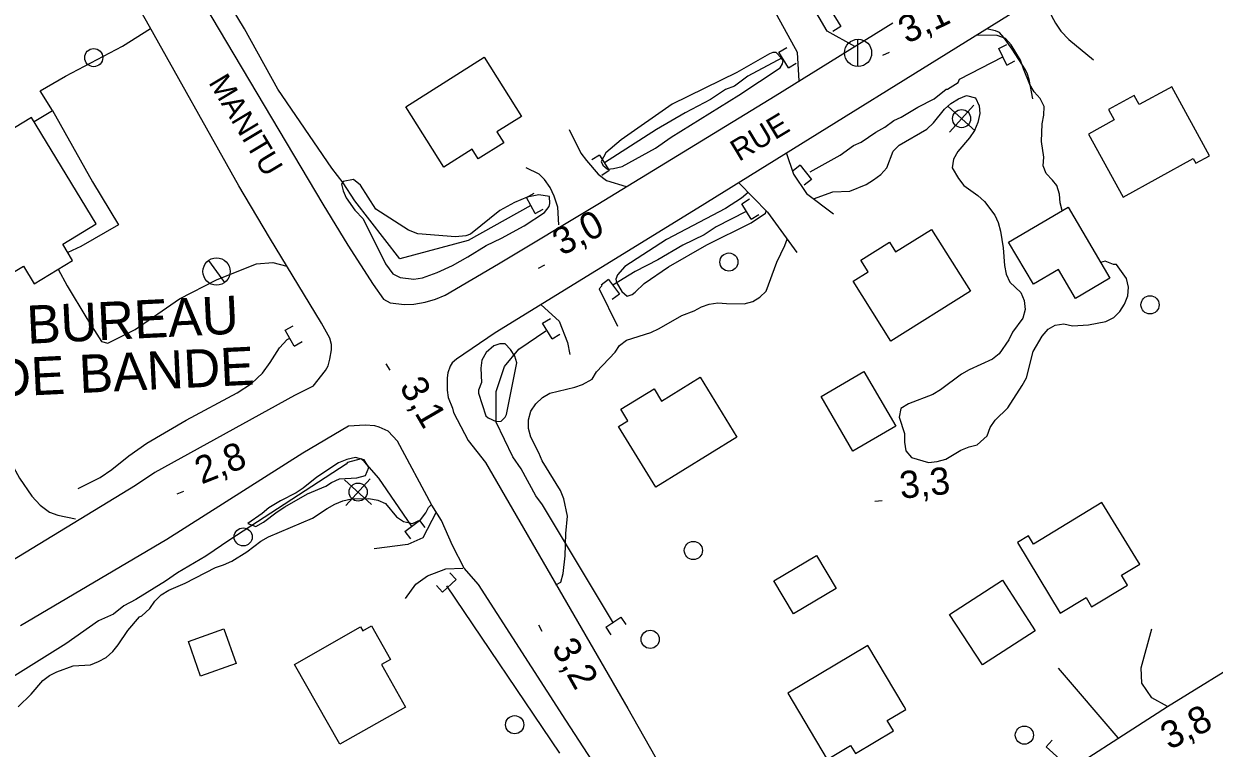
# Model space of a CAD drawing. Extents: x 336540 to 340074, y 5572036 to 5573747.
# Drawn here: x 338325.8 to 338457.2, y 5572681.4 to 5572761.3 of the extents above; entities that cross this region are included whole.
import ezdxf

# ---------------------------------------------------------------- set-up
doc = ezdxf.new("R2010")
doc.units = 0
for name, color, linetype in [('Niveau 15', 7, 'Continuous'), ('Niveau 19', 7, 'Continuous'), ('Niveau 2', 7, 'Continuous'), ('Niveau 21', 7, 'Continuous'), ('Niveau 22', 7, 'Continuous'), ('Niveau 26', 7, 'Continuous'), ('Niveau 3', 7, 'Continuous'), ('Niveau 31', 7, 'Continuous'), ('Niveau 36', 7, 'Continuous'), ('Niveau 4', 7, 'Continuous')]:
    doc.layers.add(name, color=color, linetype=linetype)

msp = doc.modelspace()

# ---------------------------------------------------------------- linework, layer by layer
at = {"layer": 'Niveau 19'}
for points in [[(338417.57, 5572758.83), (338414.51, 5572760.5), (338407.95, 5572771.74)], [(338411.42, 5572755.04), (338411.24, 5572758.14), (338406.99, 5572765.94), (338406.11, 5572766.9)], [(338439.31, 5572765.11), (338439.08, 5572762.9), (338439.28, 5572762.22), (338439.74, 5572761.38), (338440.32, 5572760.52), (338441.2, 5572759.59), (338443.91, 5572757.36)], [(338329.01, 5572751.76), (338327.63, 5572753.91), (338330.42, 5572755.55), (338336.74, 5572758.85), (338339.83, 5572760.8)], [(338437.23, 5572753.04), (338436.83, 5572755.16), (338436.64, 5572755.76), (338436.41, 5572756.23), (338434.93, 5572758.53), (338434.03, 5572759.82), (338433.55, 5572760.35), (338433.11, 5572760.56), (338432.24, 5572760.72)], [(338386.05, 5572749.68), (338387.34, 5572747.06), (338387.95, 5572746.23), (338389.22, 5572744.75), (338390.16, 5572744.03), (338392.33, 5572743.39)], [(338409.99, 5572747.11), (338410.8, 5572744.72), (338412.23, 5572742.6), (338415.22, 5572740.35)], [(338384.91, 5572739.15), (338384.79, 5572741.09), (338384.37, 5572742.31), (338383.93, 5572743.27), (338383.31, 5572744.16), (338382.74, 5572744.72), (338381.3, 5572745.44)], [(338404.77, 5572743.78), (338407.93, 5572740.54), (338411.17, 5572736.1)], [(338329.62, 5572734.25), (338330.61, 5572732.43), (338332.79, 5572728.8), (338334.42, 5572726.29), (338335.11, 5572726.08), (338338.12, 5572727.61), (338343.03, 5572730.99), (338347.16, 5572733.11), (338351.53, 5572734.84), (338353.34, 5572734.98), (338354.88, 5572734.57)], [(338389.67, 5572732.45), (338389.35, 5572732.1), (338391.39, 5572727.95)], [(338382.96, 5572730.33), (338384.93, 5572728.51), (338385.87, 5572726.18), (338386.11, 5572724.84)], [(338321.19, 5572719.85), (338322.43, 5572716.81), (338323.35, 5572714.85), (338325.37, 5572711.19), (338326.72, 5572709.21), (338327.63, 5572708.23), (338328.68, 5572707.45), (338329.6, 5572707.1), (338331.54, 5572706.7)], [(338371.37, 5572707.45), (338369.88, 5572704.63), (338368.23, 5572703.89), (338364.52, 5572703.39)], [(338367.98, 5572697.94), (338369.1, 5572699.51), (338370.4, 5572700.41), (338372.41, 5572701.18), (338374.31, 5572701.26)], [(338452.08, 5572686), (338450.36, 5572686.95), (338449.26, 5572688.59), (338449.19, 5572690.27), (338450.37, 5572694.56)], [(338446.66, 5572682.55), (338440.07, 5572690.22)]]:
    msp.add_lwpolyline(points, dxfattribs=at)
at = {"layer": 'Niveau 2'}
for points in [[(338440.46, 5572740.73), (338440.24, 5572741.57), (338440.16, 5572742.53), (338439.86, 5572743.48), (338439.4, 5572744.09), (338438.71, 5572744.81), (338438.36, 5572745.64), (338438.45, 5572746.61), (338438.19, 5572748.35), (338438.27, 5572750.27), (338438.42, 5572751.23), (338438.46, 5572752.19), (338438.05, 5572753.08), (338437.36, 5572753.8), (338436.89, 5572754.63), (338436.18, 5572756.37), (338435.88, 5572757.32), (338434.83, 5572758.99), (338434.2, 5572759.71), (338433.29, 5572760.02), (338431.02, 5572760.06)], [(338409.43, 5572757.55), (338408.89, 5572758.16), (338408.51, 5572758.14), (338408.15, 5572758.02), (338404.55, 5572755.96), (338397.4, 5572752.47), (338391.76, 5572748.54), (338390.07, 5572747.08), (338389.58, 5572746.13), (338389.77, 5572745.72), (338390.26, 5572745.27), (338390.94, 5572745.35), (338391.87, 5572745.58), (338395.57, 5572747.62), (338397.31, 5572748.83), (338404.78, 5572753.44), (338409.33, 5572756.46), (338409.6, 5572756.89), (338409.66, 5572757.29), (338409.43, 5572757.55)], [(338413.02, 5572742.01), (338415.16, 5572742.77), (338417.02, 5572742.87), (338418.81, 5572743.58), (338419.65, 5572744.11), (338420.43, 5572744.69), (338421.09, 5572745.44), (338421.79, 5572747.26), (338422.45, 5572747.95), (338425.52, 5572749.71), (338426.25, 5572750.4), (338427.46, 5572751.89), (338428.18, 5572752.53), (338429.02, 5572753.05), (338429.91, 5572753.41), (338430.88, 5572753.15), (338431.29, 5572752.26), (338431.36, 5572751.41), (338431.15, 5572750.45), (338430.78, 5572749.54), (338430.23, 5572748.74), (338428.96, 5572747.24), (338428.47, 5572746.39), (338428.31, 5572745.43), (338429.01, 5572744.26), (338429.59, 5572743.48), (338431.14, 5572742.39), (338431.88, 5572741.73), (338433.04, 5572740.23), (338433.39, 5572739.39), (338433.64, 5572738.44), (338433.95, 5572736.59), (338434.1, 5572734.67), (338434.29, 5572733.72), (338434.7, 5572732.83), (338435.91, 5572731.67), (338436.26, 5572730.78), (338436.39, 5572729.82), (338436.13, 5572728.86), (338434.97, 5572727.31), (338434.59, 5572726.46), (338433.49, 5572724.91), (338432.77, 5572724.33), (338430.2, 5572723.15), (338429.36, 5572722.68), (338427.02, 5572720.94), (338426.19, 5572720.41), (338423.5, 5572719.4), (338422.66, 5572718.87), (338422.45, 5572717.91), (338423.05, 5572716.12), (338423.07, 5572715.16), (338423.2, 5572714.2), (338423.83, 5572713.49), (338425.71, 5572712.91), (338426.66, 5572713.04), (338427.62, 5572713.29), (338429.29, 5572714.28), (338430.19, 5572714.64), (338431.09, 5572714.88), (338432.2, 5572715.87)], [(338383.88, 5572742.26), (338382.7, 5572742.44), (338381.39, 5572742.2), (338379.99, 5572741.62), (338378.4, 5572740.72), (338375.14, 5572738.12), (338374.61, 5572737.95), (338373.5, 5572737.82), (338369.33, 5572738.15), (338368.31, 5572738.56), (338364.69, 5572740.86), (338362.99, 5572743.52), (338362.21, 5572744.15), (338361.07, 5572743.94), (338360.91, 5572743.64), (338361.08, 5572742.88), (338361.41, 5572742.13), (338362.37, 5572740.78), (338363.3, 5572739.8), (338365.77, 5572734.83), (338366.58, 5572733.74), (338367.38, 5572733.33), (338368.88, 5572733.16), (338369.85, 5572733.31), (338371.46, 5572733.9), (338373.15, 5572734.67), (338374.86, 5572735.61), (338376.87, 5572736.86), (338378.57, 5572737.68), (338381.05, 5572739.05), (338383.32, 5572740.5), (338383.83, 5572741.16), (338383.92, 5572741.5), (338383.88, 5572742.26)], [(338405.81, 5572742.72), (338405.07, 5572742.09), (338403.28, 5572740.95), (338396.79, 5572737.54), (338392.19, 5572734.55), (338391.38, 5572733.63), (338391.19, 5572733.16), (338391.26, 5572732.8), (338391.86, 5572731.78)], [(338391.86, 5572731.78), (338392.43, 5572731.26), (338392.99, 5572731.47), (338393.32, 5572731.7), (338394.3, 5572732.68), (338397, 5572734.53), (338401.24, 5572736.93), (338406.12, 5572739.38), (338407.72, 5572740.42), (338407.8, 5572740.64)], [(338384.58, 5572699.44), (338385.1, 5572699.74), (338385.37, 5572700.7), (338385.61, 5572702.62), (338385.68, 5572705.1), (338385.87, 5572707.02), (338385.44, 5572708.93), (338385.08, 5572709.82), (338383.04, 5572713.1), (338382.69, 5572714), (338381.81, 5572715.72), (338381.56, 5572716.68), (338381.54, 5572717.63), (338381.81, 5572718.6), (338382.36, 5572719.4), (338383.08, 5572720.09), (338383.92, 5572720.56), (338386.67, 5572721.24), (338387.51, 5572721.54), (338388.57, 5572722.13), (338389.06, 5572722.93), (338391.11, 5572725.11), (338391.6, 5572725.85), (338392.38, 5572726.44), (338395.07, 5572727.28), (338395.97, 5572727.7), (338398.48, 5572729.16), (338399.83, 5572729.64), (338400.66, 5572730.11), (338401.51, 5572730.41), (338402.46, 5572730.54), (338403.42, 5572730.45), (338405.34, 5572730.44), (338406.3, 5572730.68), (338407.08, 5572731.15), (338407.8, 5572731.84), (338408.98, 5572735.03), (338409.85, 5572736.85), (338410.1, 5572737.57)], [(338432.2, 5572715.87), (338432.52, 5572716.77), (338433.07, 5572717.58), (338434.45, 5572718.96), (338436.04, 5572721.42), (338436.53, 5572722.27), (338437.27, 5572725.16), (338438.25, 5572726.87), (338438.92, 5572727.62), (338439.7, 5572728.09), (338440.66, 5572728.22), (338441.62, 5572728.02), (338443.37, 5572728.11), (338445.28, 5572728.49), (338446.17, 5572728.91), (338446.84, 5572729.6), (338447.33, 5572730.4), (338447.71, 5572731.31), (338447.8, 5572732.27), (338447.56, 5572733.22), (338446.46, 5572734.77), (338446.12, 5572734.77), (338445.21, 5572735.14), (338444.7, 5572734.99)], [(338376.35, 5572721.74), (338376.01, 5572720.89), (338376.04, 5572720.57), (338376.84, 5572718.06), (338377.08, 5572717.85), (338377.98, 5572717.45), (338378.54, 5572717.49), (338378.98, 5572717.93), (338379.13, 5572718.21), (338380.26, 5572723.91), (338380.05, 5572724.65), (338379.57, 5572725.38), (338378.98, 5572726.03), (338378.38, 5572726.01), (338377.71, 5572725.78), (338376.88, 5572725.08), (338376.41, 5572724.22), (338376.29, 5572723.35), (338376.35, 5572721.74)], [(338359.78, 5572710.72), (338360.67, 5572711.14), (338362.59, 5572711.24), (338363.55, 5572711.48), (338363.93, 5572712.39), (338363.4, 5572713.23), (338362.44, 5572713.49), (338361.48, 5572713.24), (338360.58, 5572712.89), (338358.19, 5572711.31), (338356.68, 5572710.09), (338355.9, 5572709.57), (338354.17, 5572708.69), (338352.89, 5572707.92), (338352.16, 5572707.29), (338350.55, 5572706.18), (338351.46, 5572705.86), (338352.29, 5572706.33), (338353.8, 5572707.49), (338354.63, 5572708.02), (338357.15, 5572709.48), (338359.16, 5572710.32), (338359.78, 5572710.72)], [(338325.22, 5572685.98), (338326.66, 5572687.36), (338327.93, 5572688.86), (338328.65, 5572689.44), (338329.49, 5572689.85), (338331.28, 5572690.51), (338333.2, 5572690.6), (338334.09, 5572690.96), (338334.93, 5572691.43), (338335.65, 5572692.07), (338336.26, 5572692.81), (338337.3, 5572694.41), (338338.62, 5572695.91), (338338.85, 5572696.02), (338339.74, 5572696.83), (338340.28, 5572697.63), (338341, 5572698.32), (338341.84, 5572698.85), (338343.63, 5572699.62), (338346.98, 5572701.33), (338347.88, 5572701.63), (338348.78, 5572702.04), (338350.45, 5572703.09), (338352.01, 5572704.25), (338352.84, 5572704.72), (338357.71, 5572706.8), (338359.33, 5572707.85), (338360.17, 5572708.32), (338361.06, 5572708.68), (338362.02, 5572708.92), (338363.93, 5572708.97), (338364.9, 5572708.76), (338365.75, 5572708.39), (338366.96, 5572706.95), (338367.76, 5572706.4), (338368.73, 5572706.2), (338369.62, 5572706.61), (338370.23, 5572707.36), (338370.5, 5572707.98), (338370.84, 5572708.28)]]:
    msp.add_lwpolyline(points, dxfattribs=at)
at = {"layer": 'Niveau 21'}
for points in [[(338357.77, 5572721.34), (338359.14, 5572723.09), (338359.42, 5572723.6), (338359.63, 5572724.33), (338359.8, 5572725.36), (338359.79, 5572725.94), (338359.6, 5572726.65), (338358.7, 5572728.3), (338352.94, 5572737.75), (338349.56, 5572743.46), (338339.39, 5572761.6), (338327.54, 5572782.24)], [(338340.93, 5572771.57), (338358.83, 5572741.44), (338361.6, 5572736.92), (338364.41, 5572732.57), (338365.55, 5572730.95), (338366.28, 5572730.55), (338367.86, 5572730.35), (338368.87, 5572730.39), (338370.14, 5572730.61), (338371.27, 5572730.93), (338372.33, 5572731.39), (338378.23, 5572734.85), (338389.21, 5572741.41), (338408.78, 5572753.39), (338421.77, 5572761.43)], [(338439.3, 5572765.21), (338400.23, 5572740.97), (338377.86, 5572727.24), (338373.58, 5572724.34), (338373.13, 5572723.91), (338372.91, 5572723.57), (338372.65, 5572722.83), (338372.57, 5572722.26), (338372.56, 5572720.9), (338372.68, 5572720.11), (338373.15, 5572718.92), (338373.26, 5572718.45)], [(338357.77, 5572721.34), (338355.71, 5572720.32), (338340.31, 5572711.82), (338338.17, 5572710.38), (338321.34, 5572700.15), (338302.4, 5572688.48), (338300.58, 5572687.21), (338265.81, 5572665.53), (338263.51, 5572663.9), (338247.04, 5572653.53), (338233.24, 5572643.76), (338228.69, 5572639.67), (338226.46, 5572636.52), (338223.98, 5572631.17), (338223.35, 5572626.38), (338223.33, 5572622.66), (338224.49, 5572615.76), (338226.93, 5572606.02)], [(338373.26, 5572718.45), (338374.89, 5572715.36), (338376.8, 5572712.91), (338392.53, 5572685.78), (338396.74, 5572678.33), (338402.47, 5572671.12), (338405.12, 5572668.69), (338408.25, 5572666.79), (338410.32, 5572665.88), (338413.55, 5572665.34), (338416.09, 5572665.45), (338418.93, 5572666.07), (338421.43, 5572667.21), (338426.89, 5572669.97), (338437.94, 5572676.9), (338452.08, 5572686), (338470.72, 5572697.5)], [(338361.67, 5572716.93), (338356.65, 5572713.95), (338341.63, 5572704.43), (338325.46, 5572694.9)], [(338367.08, 5572715.28), (338366.04, 5572716.37), (338365.05, 5572716.83), (338364.58, 5572716.96), (338363.51, 5572717.05), (338361.67, 5572716.93)], [(338326.23, 5572606.61), (338338.58, 5572614.6), (338341.73, 5572616.43), (338344.36, 5572618.25), (338359.51, 5572627.73), (338361.8, 5572629.36), (338370.04, 5572634.62), (338380.19, 5572640.9), (338380.96, 5572641.48), (338397.55, 5572651.92), (338399.2, 5572653.02), (338401.18, 5572654.53), (338402.55, 5572656.04), (338402.34, 5572658.4), (338399.42, 5572663.36), (338385.65, 5572684.52), (338376.04, 5572699.47), (338374.44, 5572701.26), (338373.14, 5572703.77), (338371.96, 5572706.52), (338370.87, 5572708.23), (338367.07, 5572715.29)]]:
    msp.add_lwpolyline(points, dxfattribs=at)
at = {"layer": 'Niveau 22'}
msp.add_lwpolyline([(338326.96, 5572750.54), (338329.01, 5572751.76), (338333.41, 5572743.89), (338336.27, 5572739.16), (338332.14, 5572736.76), (338330.68, 5572736.09)], dxfattribs=at)
at = {"layer": 'Niveau 26'}
for p, q in [((338414.95, 5572762.74), (338416.01, 5572761.02)), ((338416.01, 5572761.02), (338415.15, 5572760.49)), ((338409.2, 5572758.18), (338410.06, 5572758.71)), ((338433.46, 5572758.59), (338434.36, 5572759.03)), ((338434.35, 5572756.77), (338433.46, 5572758.59)), ((338410.26, 5572756.46), (338409.2, 5572758.18)), ((338410.26, 5572756.46), (338411.11, 5572756.98)), ((338434.35, 5572756.77), (338435.25, 5572757.22)), ((338389.39, 5572746.84), (338388.54, 5572746.3)), ((338389.39, 5572746.84), (338390.47, 5572745.14)), ((338390.47, 5572745.14), (338389.63, 5572744.6)), ((338411.55, 5572745.73), (338410.76, 5572745.12)), ((338411.55, 5572745.73), (338412.78, 5572744.13)), ((338412.78, 5572744.13), (338411.99, 5572743.52)), ((338381.31, 5572742.16), (338382.18, 5572742.65)), ((338382.29, 5572740.4), (338381.31, 5572742.16)), ((338405.08, 5572741.48), (338405.94, 5572742.01)), ((338406.14, 5572739.76), (338405.08, 5572741.48)), ((338382.29, 5572740.4), (338383.17, 5572740.89)), ((338406.14, 5572739.76), (338406.99, 5572740.28)), ((338390.36, 5572733.11), (338389.57, 5572732.5)), ((338390.36, 5572733.11), (338391.59, 5572731.51)), ((338391.59, 5572731.51), (338390.8, 5572730.9)), ((338354.69, 5572727.53), (338355.57, 5572728.02)), ((338383.11, 5572728.3), (338383.97, 5572728.83)), ((338384.17, 5572726.58), (338383.11, 5572728.3)), ((338355.69, 5572725.77), (338354.69, 5572727.53)), ((338384.17, 5572726.58), (338385.02, 5572727.1)), ((338355.69, 5572725.77), (338356.56, 5572726.27)), ((338367.9, 5572705.3), (338369.5, 5572706.54)), ((338369.5, 5572706.54), (338370.11, 5572705.75)), ((338367.9, 5572705.3), (338368.52, 5572704.51)), ((338373.55, 5572700.02), (338372.86, 5572700.75)), ((338372.07, 5572698.64), (338371.39, 5572699.37)), ((338373.55, 5572700.02), (338372.07, 5572698.64)), ((338390.07, 5572694.76), (338391.75, 5572695.88)), ((338391.75, 5572695.88), (338392.31, 5572695.05)), ((338390.07, 5572694.76), (338390.63, 5572693.92)), ((338438.69, 5572681.55), (338439.37, 5572682.29)), ((338440.19, 5572680.19), (338438.69, 5572681.55))]:
    msp.add_line(p, q, dxfattribs=at)
at = {"layer": 'Niveau 3'}
for p, q in [((338420.68, 5572757.85), (338421.41, 5572758.21)), ((338382.66, 5572734.35), (338383.36, 5572734.72)), ((338365.81, 5572723.81), (338366.22, 5572723.12)), ((338342.75, 5572709.47), (338343.5, 5572709.77)), ((338419.78, 5572708.66), (338420.6, 5572708.75)), ((338382.64, 5572695.03), (338383.03, 5572694.33))]:
    msp.add_line(p, q, dxfattribs=at)
at = {"layer": 'Niveau 31'}
for points in [[(338367.99, 5572752.18), (338376.65, 5572757.63), (338380.76, 5572751.1), (338378.05, 5572749.4), (338378.81, 5572748.2), (338375.99, 5572746.42), (338375.33, 5572747.48), (338372.19, 5572745.5), (338367.99, 5572752.18)], [(338452.22, 5572754.2), (338448.96, 5572752.42), (338448.41, 5572753.42), (338445.59, 5572751.87), (338446.22, 5572750.73), (338443.36, 5572749.15), (338447.2, 5572742.2), (338454.93, 5572746.47), (338455.22, 5572745.94), (338456.71, 5572746.75), (338452.56, 5572754.38), (338452.22, 5572754.2)], [(338316.95, 5572745.1), (338323.97, 5572733.49), (338325.78, 5572734.59), (338326.96, 5572732.64), (338331.22, 5572735.22), (338330.13, 5572737.02), (338333.81, 5572739.25), (338326.69, 5572751), (338316.95, 5572745.1)], [(338441.11, 5572741.11), (338445.73, 5572733.26), (338441.93, 5572731.02), (338440.04, 5572734.22), (338437.29, 5572732.6), (338434.55, 5572737.25), (338441.11, 5572741.11)], [(338430.33, 5572731.81), (338421.53, 5572726.3), (338417.38, 5572732.92), (338419.04, 5572733.96), (338418.24, 5572735.23), (338421.4, 5572737.22), (338422.07, 5572736.15), (338426.04, 5572738.64), (338430.33, 5572731.81)], [(338417.37, 5572714.18), (338413.85, 5572720.21), (338418.57, 5572722.97), (338422.1, 5572716.94), (338417.37, 5572714.18)], [(338404.56, 5572715.73), (338395.61, 5572710.21), (338391.49, 5572716.89), (338392.53, 5572717.53), (338391.75, 5572718.8), (338395.41, 5572721.05), (338396.23, 5572719.71), (338400.51, 5572722.33), (338404.56, 5572715.73)], [(338448.89, 5572701.92), (338444.85, 5572708.52), (338437.3, 5572703.9), (338436.74, 5572704.82), (338435.53, 5572704.09), (338440.23, 5572696.29), (338443.1, 5572698.02), (338443.7, 5572697.02), (338447.66, 5572699.4), (338447.01, 5572700.48), (338449.03, 5572701.7), (338448.89, 5572701.92)], [(338415.51, 5572699.04), (338410.8, 5572696.23), (338408.64, 5572699.86), (338413.35, 5572702.67), (338415.51, 5572699.04)], [(338431.65, 5572690.59), (338428.04, 5572696.16), (338433.88, 5572699.94), (338437.49, 5572694.36), (338431.65, 5572690.59)], [(338349.27, 5572690.75), (338345.35, 5572689.37), (338344, 5572693.19), (338347.92, 5572694.57), (338349.27, 5572690.75)], [(338360.73, 5572681.85), (338355.72, 5572690.66), (338362.99, 5572694.79), (338363.24, 5572694.35), (338364.21, 5572694.9), (338366.31, 5572691.2), (338365.3, 5572690.63), (338367.95, 5572685.93), (338360.73, 5572681.85)], [(338423.03, 5572686.01), (338419.01, 5572692.75), (338410.17, 5572687.48), (338414.52, 5572680.18), (338417.1, 5572681.72), (338417.64, 5572680.81), (338421.85, 5572683.31), (338421.16, 5572684.47), (338423.22, 5572685.69), (338423.03, 5572686.01)]]:
    msp.add_lwpolyline(points, dxfattribs=at)
at = {"layer": 'Niveau 36'}
for p, q in [((338417.92, 5572756.61), (338417.92, 5572759.61)), ((338430.84, 5572749.51), (338427.87, 5572752.2)), ((338428.01, 5572749.37), (338430.7, 5572752.34)), ((338346.23, 5572735.22), (338347.98, 5572732.78)), ((338364.22, 5572708.31), (338361.25, 5572711)), ((338361.39, 5572708.17), (338364.08, 5572711.14))]:
    msp.add_line(p, q, dxfattribs=at)
for centre, radius in [((338417.93, 5572758.11), 1.5), ((338333.55, 5572757.59), 1), ((338429.36, 5572750.86), 1), ((338403.67, 5572735.04), 1), ((338347.11, 5572734), 1.5), ((338450.16, 5572730.32), 1), ((338362.74, 5572709.66), 1), ((338350.05, 5572704.72), 1), ((338399.75, 5572703.22), 1), ((338394.98, 5572693.42), 1), ((338380.02, 5572684), 1), ((338436.29, 5572682.85), 1)]:
    msp.add_circle(centre, radius, dxfattribs=at)
at = {"layer": 'Niveau 4'}
for points in [[(338381.81, 5572741.28), (338374.9, 5572737.42), (338367.36, 5572735.38), (338362.36, 5572741.78), (338361.09, 5572743.77), (338359.83, 5572745.4), (338353.86, 5572754.12), (338350.2, 5572760.76), (338346.92, 5572766.2), (338337.53, 5572783.43), (338336.98, 5572784.6), (338336.26, 5572785.59), (338335.54, 5572786.9), (338334.96, 5572788.25), (338334.55, 5572789.73), (338334.33, 5572791.25)], [(338409.56, 5572757.57), (338405.76, 5572755.54), (338404.28, 5572754.45), (338403.28, 5572754.06), (338401.64, 5572752.99), (338398.83, 5572751.5), (338395.68, 5572749.67), (338389.93, 5572746)], [(338412.65, 5572744.98), (338415.96, 5572746.82), (338417.42, 5572747.9), (338418.27, 5572748.28), (338419.9, 5572749.36), (338420.9, 5572749.92), (338421.87, 5572750.65), (338422.7, 5572751.01), (338424.52, 5572752.11), (338426.34, 5572753.03), (338427.66, 5572754.12), (338427.82, 5572754.12), (338428.97, 5572754.86), (338429.12, 5572755.22), (338433.91, 5572757.68)], [(338405.56, 5572740.6), (338402.25, 5572738.93), (338400.94, 5572738.03), (338398.6, 5572736.92), (338395.81, 5572735.27), (338393.32, 5572733.98), (338390.85, 5572732.5)], [(338390.94, 5572695.22), (338383.1, 5572708.26), (338382.37, 5572709.25), (338380.72, 5572712.23), (338379.82, 5572713.54), (338377.97, 5572717.36), (338377.98, 5572720.75), (338378.89, 5572723.51), (338380.49, 5572725.44), (338383.45, 5572727.44)], [(338331.84, 5572710.07), (338334.25, 5572711.27), (338335.53, 5572712.16), (338337.43, 5572713.67), (338339.42, 5572715.07), (338343.76, 5572717.61), (338349.39, 5572720.61), (338350.96, 5572721.65), (338352.17, 5572722.8), (338353.03, 5572723.95), (338354.07, 5572725.58), (338354.9, 5572726.48), (338355.2, 5572726.65)], [(338368.64, 5572705.94), (338365.04, 5572711.21), (338363.44, 5572713.01), (338363.08, 5572713.34), (338361.58, 5572712.93), (338361.41, 5572712.74), (338348.57, 5572704.39), (338345.94, 5572702.59), (338342.81, 5572700.74), (338341.49, 5572699.84), (338338.21, 5572697.83), (338336.87, 5572697.11), (338335.73, 5572696.19), (338334.08, 5572695.46), (338330.46, 5572692.93), (338318.76, 5572685.63)], [(338372.49, 5572699.32), (338384.96, 5572680.87)]]:
    msp.add_lwpolyline(points, dxfattribs=at)

# ---------------------------------------------------------------- texts
at = {"layer": 'Niveau 15'}
for s, rotation, p in [('MANITU', 300.9174, (338346.17, 5572754.85)), ('RUE', 31.0394, (338404.78, 5572746.08))]:
    msp.add_text(s, height=2.4, rotation=rotation, dxfattribs=at).set_placement(p)
at = {"layer": 'Niveau 3'}
for s, rotation, p in [('3,1    ', 25.7364, (338423.31, 5572759.07)), ('3,0    ', 27.7794, (338385.22, 5572735.67)), ('3,1    ', 300.1588, (338367.23, 5572721.29)), ('2,8    ', 21.4141, (338345.45, 5572710.49)), ('3,3    ', 5.8894, (338422.66, 5572708.92)), ('3,2    ', 299.6272, (338384.03, 5572692.5)), ('3,8    ', 26.5222, (338452.29, 5572681.18))]:
    msp.add_text(s, height=3, rotation=rotation, dxfattribs=at).set_placement(p)
at = {"layer": 'Niveau 31'}
for s, p in [('BUREAU', (338326.25, 5572726.02)), ('DE BANDE', (338322.67, 5572720.13))]:
    msp.add_text(s, height=4.2, rotation=2.7837, dxfattribs=at).set_placement(p)

doc.saveas('drawing.dxf')
